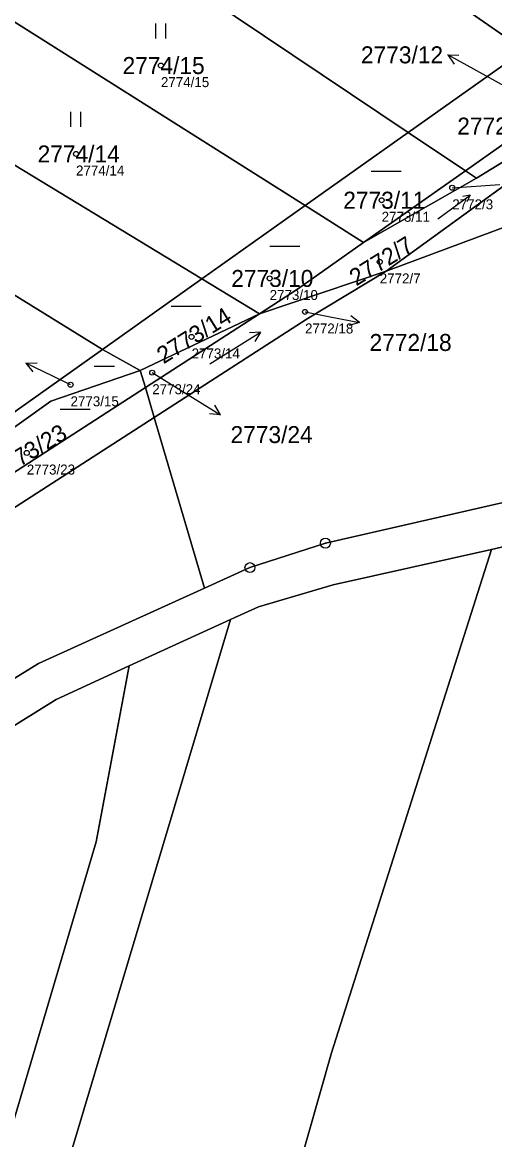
# Model space of a CAD drawing. Extents: x -739214 to -733252, y -1147612 to -1142842.
# Drawn here: x -738481.2 to -738433.9, y -1144091.6 to -1143979.8 of the extents above; entities that cross this region are included whole.
import ezdxf

# ---------------------------------------------------------------- set-up
doc = ezdxf.new("R2010")
doc.units = 0
for name, color, linetype in [('Definiční body', 7, 'Continuous'), ('Hranice parcel', 7, 'Continuous'), ('Parcelní čísla', 7, 'Continuous'), ('Polygon parcely', 7, 'Continuous'), ('Pop  PČ popisy', 7, 'Continuous'), ('Značky bodu BP', 7, 'Continuous'), ('Značky kultur', 7, 'Continuous')]:
    doc.layers.add(name, color=color, linetype=linetype)

msp = doc.modelspace()

# ---------------------------------------------------------------- linework, layer by layer
at = {"layer": 'Definiční body'}
for centre in [(-738467.34, -1143984.1), (-738475.84, -1143992.95), (-738438.18, -1143996.33), (-738445.25, -1143997.58), (-738445.44, -1144003.75), (-738456.46, -1144005.41), (-738452.92, -1144008.76), (-738464.27, -1144011.26), (-738468.21, -1144014.84), (-738476.39, -1144016.05), (-738480.77, -1144022.88)]:
    msp.add_circle(centre, 0.25, dxfattribs=at)
at = {"layer": 'Hranice parcel'}
for p, q in [((-738430.95, -1143982.55), (-738488.38, -1143942.73)), ((-738442.58, -1143990.8), (-738497.52, -1143953.98)), ((-738452.9, -1143998.12), (-738506.08, -1143964.51)), ((-738514.2, -1143974.5), (-738463.24, -1144005.46)), ((-738411.03, -1143980.19), (-738444.81, -1144004.69)), ((-738521.06, -1143982.94), (-738473.18, -1144012.51)), ((-738430.95, -1143982.55), (-738442.58, -1143990.8)), ((-738393.07, -1143985.42), (-738444.81, -1144004.69)), ((-738425.28, -1143986.48), (-738436.86, -1143994.63)), ((-738435.77, -1143995.37), (-738423.4, -1143987.79)), ((-738442.58, -1143990.8), (-738452.9, -1143998.12)), ((-738436.86, -1143994.63), (-738442.58, -1143990.8)), ((-738436.86, -1143994.63), (-738447.05, -1144001.82)), ((-738435.77, -1143995.37), (-738436.86, -1143994.63)), ((-738447.05, -1144001.82), (-738435.77, -1143995.37)), ((-738452.9, -1143998.12), (-738463.24, -1144005.46)), ((-738447.05, -1144001.82), (-738452.9, -1143998.12)), ((-738457.49, -1144008.95), (-738444.81, -1144004.69)), ((-738463.24, -1144005.46), (-738473.18, -1144012.51)), ((-738463.24, -1144005.46), (-738457.49, -1144008.95)), ((-738469.41, -1144014.61), (-738457.49, -1144008.95)), ((-738457.49, -1144008.95), (-738468.9, -1144016.33)), ((-738473.18, -1144012.51), (-738487.93, -1144022.97)), ((-738473.18, -1144012.51), (-738469.41, -1144014.61)), ((-738468.9, -1144016.33), (-738469.41, -1144014.61)), ((-738468.02, -1144019.33), (-738468.9, -1144016.33)), ((-738462.98, -1144036.42), (-738468.02, -1144019.33)), ((-738470.51, -1144044.2), (-738460.37, -1144039.55))]:
    msp.add_line(p, q, dxfattribs=at)
for points in [[(-738447.05, -1144001.82), (-738453.67, -1144006.48), (-738457.49, -1144008.95)], [(-738444.81, -1144004.69), (-738452.71, -1144009.46), (-738468.02, -1144019.33)], [(-738486.72, -1144023.67), (-738478.36, -1144017.68), (-738469.41, -1144014.61)], [(-738468.9, -1144016.33), (-738514.07, -1144045.53), (-738524.24, -1144052.82)], [(-738468.02, -1144019.33), (-738512.59, -1144048.07), (-738531.41, -1144061.66)], [(-738390.78, -1144022.09), (-738432.8, -1144027.77), (-738450.88, -1144031.91), (-738458.43, -1144034.36), (-738462.98, -1144036.42)], [(-738434.24, -1144032.53), (-738432.26, -1144032.09), (-738401.04, -1144027.78)], [(-738495.76, -1144293.2), (-738482.38, -1144220.86), (-738470.42, -1144163.18), (-738459.33, -1144114.82), (-738450.26, -1144082.91), (-738434.24, -1144032.53)], [(-738460.37, -1144039.55), (-738457.57, -1144038.27), (-738450.1, -1144036.07), (-738434.24, -1144032.53)], [(-738462.98, -1144036.42), (-738479.61, -1144043.94), (-738494.32, -1144053.04), (-738526.61, -1144076.41), (-738529.68, -1144078.9)], [(-738516.8, -1144290.15), (-738508.21, -1144237.91), (-738499.14, -1144189.45), (-738489.53, -1144144.99), (-738478.46, -1144099.99), (-738460.37, -1144039.55)], [(-738523.79, -1144289.13), (-738501.7, -1144169.03), (-738493.55, -1144131.66), (-738487.47, -1144107.84), (-738473.83, -1144061.79), (-738470.51, -1144044.2)], [(-738495.38, -1144058.83), (-738492.28, -1144056.54), (-738477.83, -1144047.56), (-738470.51, -1144044.2)]]:
    msp.add_lwpolyline(points, dxfattribs=at)
at = {"layer": 'Polygon parcely'}
for points in [[(-738482.35, -1143935.31), (-738488.38, -1143942.73), (-738430.95, -1143982.55), (-738419.65, -1143974.54), (-738481.38, -1143934.08)], [(-738488.38, -1143942.73), (-738497.52, -1143953.98), (-738442.58, -1143990.8), (-738430.95, -1143982.55)], [(-738400.16, -1143972.02), (-738409.23, -1143978.89), (-738411.03, -1143980.19), (-738444.81, -1144004.69), (-738393.07, -1143985.42), (-738370.52, -1143982.53), (-738375.08, -1143961.75), (-738382.81, -1143951.95), (-738398.19, -1143970.53)], [(-738497.52, -1143953.98), (-738506.08, -1143964.51), (-738452.9, -1143998.12), (-738442.58, -1143990.8)], [(-738463.24, -1144005.46), (-738452.9, -1143998.12), (-738506.08, -1143964.51), (-738514.2, -1143974.5)], [(-738473.18, -1144012.51), (-738463.24, -1144005.46), (-738514.2, -1143974.5), (-738521.06, -1143982.94)], [(-738457.49, -1144008.95), (-738444.81, -1144004.69), (-738411.03, -1143980.19), (-738423.4, -1143987.79), (-738435.77, -1143995.37), (-738447.05, -1144001.82), (-738453.67, -1144006.48)], [(-738532.65, -1143997.18), (-738487.93, -1144022.97), (-738473.18, -1144012.51), (-738521.06, -1143982.94)], [(-738425.28, -1143986.48), (-738430.95, -1143982.55), (-738442.58, -1143990.8), (-738436.86, -1143994.63)], [(-738452.71, -1144009.46), (-738468.02, -1144019.33), (-738462.98, -1144036.42), (-738458.43, -1144034.36), (-738450.88, -1144031.91), (-738432.8, -1144027.77), (-738390.78, -1144022.09), (-738393.07, -1143985.42), (-738444.81, -1144004.69)], [(-738435.77, -1143995.37), (-738423.4, -1143987.79), (-738425.28, -1143986.48), (-738436.86, -1143994.63)], [(-738436.86, -1143994.63), (-738442.58, -1143990.8), (-738452.9, -1143998.12), (-738447.05, -1144001.82)], [(-738447.05, -1144001.82), (-738435.77, -1143995.37), (-738436.86, -1143994.63)], [(-738452.9, -1143998.12), (-738463.24, -1144005.46), (-738457.49, -1144008.95), (-738453.67, -1144006.48), (-738447.05, -1144001.82)], [(-738457.49, -1144008.95), (-738468.9, -1144016.33), (-738468.02, -1144019.33), (-738452.71, -1144009.46), (-738444.81, -1144004.69)], [(-738463.24, -1144005.46), (-738473.18, -1144012.51), (-738469.41, -1144014.61), (-738457.49, -1144008.95)], [(-738468.9, -1144016.33), (-738457.49, -1144008.95), (-738469.41, -1144014.61)], [(-738486.72, -1144023.67), (-738478.36, -1144017.68), (-738469.41, -1144014.61), (-738473.18, -1144012.51), (-738487.93, -1144022.97)], [(-738468.9, -1144016.33), (-738469.41, -1144014.61), (-738478.36, -1144017.68), (-738486.72, -1144023.67), (-738491.55, -1144029.15), (-738496.58, -1144033.69), (-738503.83, -1144037.32), (-738513.22, -1144043.85), (-738524.24, -1144052.82), (-738514.07, -1144045.53)], [(-738468.02, -1144019.33), (-738468.9, -1144016.33), (-738514.07, -1144045.53), (-738524.24, -1144052.82), (-738531.41, -1144061.66), (-738512.59, -1144048.07)], [(-738512.59, -1144048.07), (-738531.41, -1144061.66), (-738540.55, -1144068.26), (-738529.68, -1144078.9), (-738526.61, -1144076.41), (-738494.32, -1144053.04), (-738479.61, -1144043.94), (-738462.98, -1144036.42), (-738468.02, -1144019.33)], [(-738439.55, -1144166.8), (-738433.45, -1144140.74), (-738401.04, -1144027.78), (-738432.26, -1144032.09), (-738434.24, -1144032.53), (-738450.26, -1144082.91), (-738459.33, -1144114.82), (-738470.42, -1144163.18), (-738482.38, -1144220.86), (-738495.76, -1144293.2), (-738466.06, -1144298.43)], [(-738495.76, -1144293.2), (-738482.38, -1144220.86), (-738470.42, -1144163.18), (-738459.33, -1144114.82), (-738450.26, -1144082.91), (-738434.24, -1144032.53), (-738450.1, -1144036.07), (-738457.57, -1144038.27), (-738460.37, -1144039.55), (-738478.46, -1144099.99), (-738489.53, -1144144.99), (-738499.14, -1144189.45), (-738508.21, -1144237.91), (-738516.8, -1144290.15)], [(-738489.53, -1144144.99), (-738478.46, -1144099.99), (-738460.37, -1144039.55), (-738470.51, -1144044.2), (-738473.83, -1144061.79), (-738487.47, -1144107.84), (-738493.55, -1144131.66), (-738501.7, -1144169.03), (-738523.79, -1144289.13), (-738516.8, -1144290.15), (-738508.21, -1144237.91), (-738499.14, -1144189.45)], [(-738487.47, -1144107.84), (-738473.83, -1144061.79), (-738470.51, -1144044.2), (-738477.83, -1144047.56), (-738492.28, -1144056.54), (-738495.38, -1144058.83), (-738518.87, -1144151.35), (-738527.35, -1144192.92), (-738535.1, -1144241.55), (-738543.39, -1144285.74), (-738523.79, -1144289.13), (-738501.7, -1144169.03), (-738493.55, -1144131.66)]]:
    msp.add_lwpolyline(points, close=True, dxfattribs=at)
for points in [[(-738349.12, -1144019.15), (-738364.91, -1144018.12), (-738388, -1144021.71), (-738390.78, -1144022.09), (-738432.8, -1144027.77), (-738450.88, -1144031.91), (-738458.43, -1144034.36), (-738462.98, -1144036.42), (-738479.61, -1144043.94), (-738494.32, -1144053.04), (-738526.61, -1144076.41), (-738529.68, -1144078.9), (-738586.54, -1144125.06)], [(-738583.86, -1144128.46), (-738538.66, -1144091.78), (-738524.2, -1144080.05), (-738515.61, -1144073.72), (-738495.38, -1144058.83), (-738492.28, -1144056.54), (-738477.83, -1144047.56), (-738470.51, -1144044.2), (-738460.37, -1144039.55), (-738457.57, -1144038.27), (-738450.1, -1144036.07), (-738434.24, -1144032.53), (-738432.26, -1144032.09), (-738401.04, -1144027.78), (-738365.47, -1144022.88), (-738339.44, -1144024.46)]]:
    msp.add_lwpolyline(points, dxfattribs=at)
at = {"layer": 'Pop  PČ popisy'}
for p, q in [((-738436.01, -1143984.48), (-738438.64, -1143983.03)), ((-738438.64, -1143983.03), (-738437.52, -1143983.07)), ((-738438.64, -1143983.03), (-738438, -1143983.95)), ((-738432.64, -1143986.34), (-738436.01, -1143984.48)), ((-738438.18, -1143996.33), (-738433.41, -1143996)), ((-738452.92, -1144008.76), (-738450.4, -1144009.26)), ((-738450.4, -1144009.26), (-738447.45, -1144009.83)), ((-738447.45, -1144009.83), (-738448.34, -1144009.15)), ((-738447.45, -1144009.83), (-738448.53, -1144010.13)), ((-738480.85, -1144013.88), (-738479.73, -1144013.87)), ((-738478.15, -1144015.2), (-738480.85, -1144013.88)), ((-738480.85, -1144013.88), (-738480.17, -1144014.77)), ((-738468.21, -1144014.84), (-738463.92, -1144017.48)), ((-738476.39, -1144016.05), (-738478.15, -1144015.2)), ((-738463.92, -1144017.48), (-738461.38, -1144019.07)), ((-738461.38, -1144019.07), (-738461.96, -1144018.11)), ((-738461.38, -1144019.07), (-738462.49, -1144018.96))]:
    msp.add_line(p, q, dxfattribs=at)
at = {"layer": 'Značky bodu BP'}
for centre, radius in [((-738450.88, -1144031.91), 0.5), ((-738450.88, -1144031.91), 0.0303), ((-738458.43, -1144034.36), 0.5), ((-738458.43, -1144034.36), 0.0303)]:
    msp.add_circle(centre, radius, dxfattribs=at)
at = {"layer": 'Značky kultur'}
for p, q in [((-738467.85, -1143981.4), (-738467.85, -1143979.9)), ((-738466.85, -1143981.4), (-738466.85, -1143979.9)), ((-738476.35, -1143990.25), (-738476.35, -1143988.75)), ((-738475.35, -1143990.25), (-738475.35, -1143988.75)), ((-738446.29, -1143994.66), (-738443.29, -1143994.66)), ((-738439.63, -1143999.45), (-738436.38, -1143997.09)), ((-738436.38, -1143997.09), (-738437.11, -1143997.2)), ((-738436.38, -1143997.09), (-738436.71, -1143997.74)), ((-738456.43, -1144002.17), (-738453.43, -1144002.17)), ((-738466.3, -1144008.18), (-738463.3, -1144008.18)), ((-738462.45, -1144013.96), (-738457.37, -1144010.78)), ((-738457.37, -1144010.78), (-738458.46, -1144010.87)), ((-738457.37, -1144010.78), (-738457.93, -1144011.72)), ((-738474.01, -1144014.2), (-738472, -1144014.2)), ((-738477.44, -1144018.51), (-738474.44, -1144018.51))]:
    msp.add_line(p, q, dxfattribs=at)

# ---------------------------------------------------------------- texts
at = {"layer": 'Definiční body'}
for s, p in [('2774/15', (-738467.34, -1143986.26)), ('2774/14', (-738475.84, -1143995.11)), ('2772/3', (-738438.18, -1143998.49)), ('2773/11', (-738445.25, -1143999.74)), ('2772/7', (-738445.44, -1144005.91)), ('2773/10', (-738456.46, -1144007.57)), ('2772/18', (-738452.92, -1144010.92)), ('2773/14', (-738464.27, -1144013.42)), ('2773/24', (-738468.21, -1144017)), ('2773/15', (-738476.39, -1144018.21)), ('2773/23', (-738480.77, -1144025.04))]:
    msp.add_text(s, height=1, dxfattribs=at).set_placement(p)
at = {"layer": 'Parcelní čísla'}
for s, p in [('2773/12', (-738447.32, -1143983.88)), ('2774/15', (-738471.18, -1143984.95)), ('2772/4', (-738437.68, -1143991.01)), ('2774/14', (-738479.68, -1143993.8)), ('2773/11', (-738449.09, -1143998.43)), ('2773/10', (-738460.3, -1144006.26)), ('2772/18', (-738446.46, -1144012.67)), ('2773/24', (-738460.37, -1144021.89))]:
    msp.add_text(s, height=1.7, dxfattribs=at).set_placement(p)
for s, rotation, p in [('2772/7', 32, (-738447.79, -1144006.22)), ('2773/14', 32, (-738467.07, -1144014.01)), ('2773/23', 31, (-738483.62, -1144025.58))]:
    msp.add_text(s, height=1.7, rotation=rotation, dxfattribs=at).set_placement(p)

doc.saveas('drawing.dxf')
